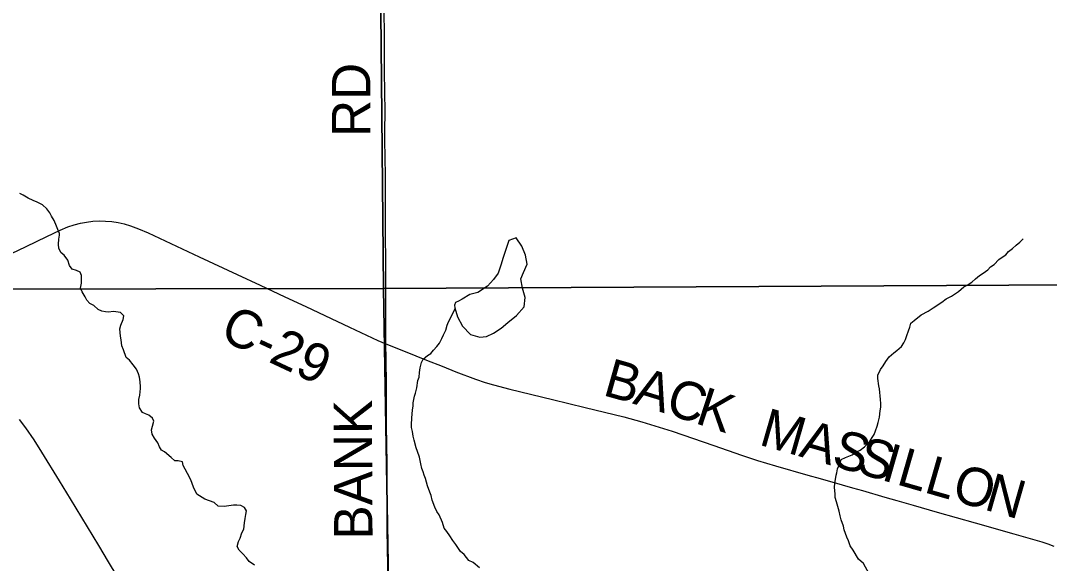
# Model space of a CAD drawing. Extents: x 1985906 to 2360102, y 891258 to 1222054.
# Drawn here: x 2185309 to 2193350, y 1045620 to 1049864 of the extents above; entities that cross this region are included whole.
import ezdxf

# ---------------------------------------------------------------- set-up
doc = ezdxf.new("R2010")
doc.units = 0
for name, color, linetype in [('GM_X_County_Road', 7, 'Continuous'), ('GM_X_County_Road_Text', 7, 'Continuous'), ('GM_X_Minor_Lake', 7, 'Continuous'), ('GM_X_Minor_River', 7, 'Continuous'), ('GM_X_Section', 7, 'Continuous'), ('GM_X_State_Route', 7, 'Continuous')]:
    doc.layers.add(name, color=color, linetype=linetype)

msp = doc.modelspace()

# ---------------------------------------------------------------- linework, layer by layer
at = {"layer": 'GM_X_County_Road'}
for points in [[(2188164, 1047335.9), (2188162.7, 1047378.5), (2188164, 1047591.9), (2188163.7, 1047739.7), (2188162.5, 1047920.2), (2188161.5, 1048248.3), (2188160.3, 1048478.1), (2188159.8, 1048576.4), (2188159.6, 1048674.7), (2188157.5, 1048772.5), (2188157, 1048822), (2188156.6, 1048899.1), (2188156, 1049002.7), (2188157.1, 1049150.8), (2188154, 1049462.4), (2188153, 1049708.7), (2188150.4, 1049985.4)], [(2185011.6, 1047936), (2185352.4, 1048098.5), (2185515, 1048175.5), (2185619.2, 1048224.5), (2185678.1, 1048251), (2185727.1, 1048266.6), (2185776, 1048280.2), (2185823.4, 1048289), (2185872.9, 1048295.2), (2185922.4, 1048297.8), (2185973, 1048296.8), (2186020.9, 1048292.6), (2186070.9, 1048285.3), (2186118.3, 1048273.8), (2186167.3, 1048259.2), (2186230.3, 1048236.8), (2186305.9, 1048203.9), (2186704.9, 1048016.8), (2187000.8, 1047878.1), (2187182.1, 1047794.2), (2187373.2, 1047703.4), (2187537.8, 1047627.9), (2187685.3, 1047558.5), (2187879.1, 1047468.3), (2188101.5, 1047363.5), (2188164, 1047335.9)], [(2188164, 1047335.9), (2188313.5, 1047275.9), (2188481.8, 1047210.2), (2188603.7, 1047162.8), (2188711.5, 1047119), (2188863.6, 1047061.1), (2188940.7, 1047034.5), (2189005.9, 1047015.2), (2189131.9, 1046982.9), (2189464.8, 1046902), (2189720.1, 1046839.9), (2190023.3, 1046764.8), (2190164.5, 1046727.3), (2190265.6, 1046697), (2190401.5, 1046653.7), (2190727.1, 1046542.1), (2190943.3, 1046466), (2191068.3, 1046424.3), (2191209.5, 1046382), (2191462.2, 1046311.1), (2191559.1, 1046282.9), (2191730.5, 1046233.4), (2191809.7, 1046211.5), (2191887.8, 1046189.6), (2192062.3, 1046139), (2192158.2, 1046111.9), (2192283.7, 1046075.9), (2192471.8, 1046022.1), (2192770.3, 1045937.1), (2193070.4, 1045851.6), (2193291.7, 1045787.7), (2193338.6, 1045772.3), (2193385.5, 1045754)], [(2188178.6, 1045476), (2188177.9, 1045624.1), (2188176.7, 1045721.7), (2188174.4, 1045901.8), (2188173.1, 1046033.4), (2188173.4, 1046163.9), (2188173.5, 1046410.3), (2188171.6, 1046542.1), (2188169.4, 1046706.7), (2188169.4, 1046903.7), (2188169, 1047018.3), (2188166.9, 1047214.9), (2188164, 1047335.9)]]:
    msp.add_lwpolyline(points, dxfattribs=at)
at = {"layer": 'GM_X_Minor_Lake'}
for points in [[(2188703.7, 1047618.1), (2188722.5, 1047548.2), (2188763.4, 1047474.5), (2188826.2, 1047409.1), (2188898.5, 1047389.8), (2188950.5, 1047394.4), (2189004.3, 1047419), (2189065.9, 1047459.7), (2189117.5, 1047504.4), (2189185, 1047559.2), (2189244.3, 1047625.9), (2189251.5, 1047698.1), (2189230.7, 1047772.1), (2189217.8, 1047844), (2189239.3, 1047894.4), (2189268.6, 1047958.8), (2189253.8, 1048028.8), (2189227, 1048100.6), (2189182.2, 1048166.3), (2189124.4, 1048143.6), (2189107, 1048089.3), (2189079.8, 1048010.9), (2189062.5, 1047950.6), (2189041.1, 1047890.3), (2189005.6, 1047839.8), (2188958.2, 1047787.2), (2188882.6, 1047738.3), (2188818.7, 1047721.6), (2188761, 1047684.9)], [(2188761, 1047684.9), (2188731.6, 1047670.8), (2188708.8, 1047660.5), (2188700.5, 1047639.8), (2188703.7, 1047618.1)]]:
    msp.add_lwpolyline(points, dxfattribs=at)
at = {"layer": 'GM_X_Minor_River'}
for points in [[(2185611.8, 1048200.5), (2185571, 1048299.6), (2185550.2, 1048335.4), (2185537.6, 1048361.2), (2185512.9, 1048392.9), (2185480.2, 1048422.4), (2185437.6, 1048443.7), (2185407.2, 1048457.2), (2185368.6, 1048476.5), (2185328, 1048499.9), (2185301.6, 1048511.4)], [(2186245.3, 1046987.3), (2186246.5, 1047001.1), (2186244.3, 1047039.2), (2186238, 1047077.2), (2186229.9, 1047101.3), (2186213.6, 1047139.3), (2186189.3, 1047171.3), (2186158.9, 1047209.2), (2186134.7, 1047231.1), (2186112.2, 1047289.2), (2186100, 1047321.2), (2186093.7, 1047367.3), (2186089.5, 1047397.4), (2186085.2, 1047453.5), (2186091.1, 1047481.6), (2186110.9, 1047527.9), (2186114.8, 1047556), (2186090.5, 1047581.9), (2186034.2, 1047589.6), (2185996, 1047585.4), (2185971.9, 1047587.3), (2185943.7, 1047593.2), (2185915.5, 1047605), (2185881.2, 1047636.9), (2185850.9, 1047650.8), (2185826.7, 1047678.8), (2185812.4, 1047704.8), (2185790.1, 1047742.8), (2185775.9, 1047772.8), (2185783.7, 1047810.9), (2185783.5, 1047843), (2185785.4, 1047871.1), (2185775.2, 1047897.1), (2185745, 1047911), (2185712.8, 1047920.8), (2185690.5, 1047948.8), (2185678.2, 1047990.9), (2185649.8, 1048028.8), (2185625.6, 1048048.8), (2185607.3, 1048080.7), (2185605.1, 1048116.8), (2185608.9, 1048155), (2185612.8, 1048185.1), (2185611.8, 1048200.5)], [(2192158.1, 1047284.5), (2192194.1, 1047316.8), (2192212.1, 1047345), (2192226, 1047371.2), (2192235.9, 1047401.3), (2192247.7, 1047439.5), (2192257.6, 1047467.6), (2192267.5, 1047497.8), (2192293.5, 1047520), (2192347.5, 1047564.4), (2192401.6, 1047592.8), (2192441.7, 1047617.1), (2192509.8, 1047661.6), (2192541.8, 1047687.8), (2192583.9, 1047710.1), (2192638, 1047746.5), (2192680, 1047782.9), (2192706, 1047795.1), (2192744.1, 1047819.3), (2192772.1, 1047845.6), (2192804.1, 1047869.8), (2192832.1, 1047890), (2192868.2, 1047914.3), (2192888.1, 1047938.5), (2192918.2, 1047956.7), (2192954.1, 1047997), (2192980.2, 1048013.2), (2193008.2, 1048033.4), (2193030.2, 1048057.6), (2193060.2, 1048081.9), (2193090.2, 1048108.1), (2193118.2, 1048132.3), (2193144.2, 1048156.6)], [(2188367.5, 1046757), (2188372, 1046818.3), (2188377.8, 1046852.4), (2188377.7, 1046876.5), (2188387.5, 1046926.7), (2188395.4, 1046950.8), (2188405.2, 1046993), (2188412.9, 1047051.2), (2188422.8, 1047077.3), (2188426.6, 1047113.4), (2188432.4, 1047149.6), (2188442.3, 1047191.8), (2188454.2, 1047215.9), (2188490.2, 1047246.2), (2188514.2, 1047262.4), (2188536.2, 1047286.6), (2188562.1, 1047316.8), (2188582.1, 1047343), (2188600, 1047377.2), (2188613.9, 1047407.4), (2188631.8, 1047443.6), (2188643.6, 1047483.8), (2188653.5, 1047509.9), (2188705.8, 1047610.6)], [(2191683.7, 1046311), (2191687.1, 1046329.1), (2191693, 1046359.2), (2191714.8, 1046407.5), (2191722.7, 1046431.6), (2191754.8, 1046447.8), (2191808.9, 1046468.2), (2191847, 1046494.5), (2191871, 1046504.7), (2191905.1, 1046530.9), (2191941.1, 1046565.2), (2191965, 1046603.5), (2191980.9, 1046627.6), (2191990.8, 1046657.8), (2192004.7, 1046693.9), (2192012.5, 1046722.1), (2192022.4, 1046764.2), (2192028.1, 1046812.4), (2192032, 1046842.5), (2192031.8, 1046870.6), (2192029.6, 1046902.7), (2192027.4, 1046930.8), (2192025.3, 1046956.8), (2192021.1, 1046984.9), (2192017, 1047008.9), (2192008.6, 1047065.1), (2192008.5, 1047091.1), (2192030.3, 1047137.4), (2192050.3, 1047165.6), (2192070.2, 1047199.8), (2192096.1, 1047234), (2192134.1, 1047266.4), (2192158.1, 1047284.5)], [(2186434.3, 1046492.6), (2186410.1, 1046504.5), (2186393.8, 1046530.5), (2186381.6, 1046562.5), (2186355.3, 1046600.5), (2186337, 1046630.5), (2186332.8, 1046664.6), (2186340.7, 1046692.7), (2186350.5, 1046732.9), (2186340.3, 1046756.9), (2186312.1, 1046778.8), (2186285.9, 1046788.7), (2186261.7, 1046800.6), (2186237.4, 1046836.5), (2186233.2, 1046866.6), (2186233, 1046900.7), (2186240.8, 1046934.8), (2186245.3, 1046987.3)], [(2188895.4, 1045585.5), (2188844.9, 1045627.4), (2188812.7, 1045643.2), (2188776.3, 1045689.2), (2188748, 1045713.1), (2188711.5, 1045769), (2188687.2, 1045799), (2188662.9, 1045837), (2188640.6, 1045868.9), (2188620.3, 1045894.9), (2188606, 1045941), (2188579.6, 1045999), (2188561.3, 1046027), (2188547.1, 1046061), (2188526.7, 1046115.1), (2188518.4, 1046151.1), (2188506.2, 1046177.1), (2188487.8, 1046227.2), (2188473.4, 1046285.3), (2188463.3, 1046309.3), (2188455.1, 1046337.3), (2188444.9, 1046361.3), (2188436.6, 1046397.4), (2188426.3, 1046449.5), (2188412, 1046495.5), (2188399.8, 1046523.6), (2188385.4, 1046583.7), (2188377.1, 1046615.7), (2188370.9, 1046651.8), (2188364.7, 1046683.8), (2188364.5, 1046717.9), (2188366.4, 1046742), (2188367.5, 1046757)], [(2187136.6, 1045605.9), (2187094.3, 1045635.7), (2187074, 1045663.7), (2187045.7, 1045695.6), (2187017.4, 1045723.5), (2187001.2, 1045753.5), (2187013, 1045791.7), (2187024.9, 1045817.9), (2187038.8, 1045858.1), (2187052.7, 1045888.2), (2187058.4, 1045936.4), (2187064.2, 1045972.5), (2187070.1, 1046002.7), (2187074, 1046030.8), (2187057.7, 1046056.8), (2187029.5, 1046072.7), (2186999.3, 1046076.5), (2186973.2, 1046076.3), (2186900.9, 1046063.9), (2186852.7, 1046067.7), (2186820.4, 1046097.6), (2186747.8, 1046123.2), (2186687.3, 1046161), (2186658.9, 1046215), (2186640.5, 1046273.1), (2186612.1, 1046323.1), (2186593.8, 1046357.1), (2186579.6, 1046385.1), (2186573.4, 1046413.1), (2186541.2, 1046421), (2186515, 1046422.8), (2186484.7, 1046448.8), (2186434.3, 1046492.6)], [(2191940.8, 1045538.2), (2191896.1, 1045620.2), (2191857.7, 1045654.1), (2191815.1, 1045724), (2191792.8, 1045758), (2191778.5, 1045798), (2191766.3, 1045826.1), (2191745.9, 1045882.1), (2191739.7, 1045910.2), (2191723.3, 1045962.2), (2191715.1, 1045992.3), (2191706.9, 1046028.3), (2191696.6, 1046066.4), (2191684.4, 1046100.4), (2191676.1, 1046134.5), (2191674, 1046162.6), (2191669.6, 1046216.7), (2191671.5, 1046244.8), (2191683.7, 1046311)]]:
    msp.add_lwpolyline(points, dxfattribs=at)
at = {"layer": 'GM_X_Section'}
for points in [[(2182703.6, 1053108.9), (2188092.8, 1053175.6), (2188145, 1047770.6), (2182807.4, 1047760.4)], [(2188092.8, 1053175.6), (2193478.4, 1053190.1), (2193522.5, 1047799.2), (2188145, 1047770.6)], [(2188145, 1047770.6), (2188237.5, 1042391.8), (2182856.1, 1042363.2), (2182807.4, 1047760.4)], [(2193522.5, 1047799.2), (2193573.2, 1042398), (2188237.5, 1042391.8), (2188145, 1047770.6)]]:
    msp.add_lwpolyline(points, close=True, dxfattribs=at)
at = {"layer": 'GM_X_State_Route'}
msp.add_lwpolyline([(2186063.5, 1045521.6), (2185995.3, 1045633.5), (2185920.6, 1045760.8), (2185698.8, 1046125.2), (2185612.3, 1046264.6), (2185476, 1046489), (2185414, 1046585.8), (2185348.8, 1046680.6), (2185299.7, 1046746.5)], dxfattribs=at)

# ---------------------------------------------------------------- texts
at = {"layer": 'GM_X_County_Road_Text'}
for s, rotation, p in [('RD', 90, (2188042, 1048953.6)), ('C-29', 334.9662, (2186854, 1047378.4)), ('B', 344.28138, (2189850.2, 1046937.8)), ('A', 343.09037, (2190085.8, 1046871.5)), ('C', 342.03407, (2190337, 1046795.2)), ('K', 341.91295, (2190571.3, 1046719.2)), ('BANK', 90.23254, (2188059.5, 1045806.8)), ('M', 343.93817, (2191070.6, 1046550.2)), ('A', 343.94071, (2191383.5, 1046460.1)), ('S', 343.93974, (2191637.2, 1046387.1)), ('S', 343.93517, (2191831.7, 1046331.1)), ('I', 343.94078, (2192026.2, 1046275.1)), ('L', 343.93864, (2192144.6, 1046241)), ('L', 343.94038, (2192360.3, 1046178.9)), ('O', 343.94299, (2192576, 1046116.8)), ('N', 344.08815, (2192830.5, 1046043.5))]:
    msp.add_text(s, height=300, rotation=rotation, dxfattribs=at).set_placement(p)

doc.saveas('drawing.dxf')
